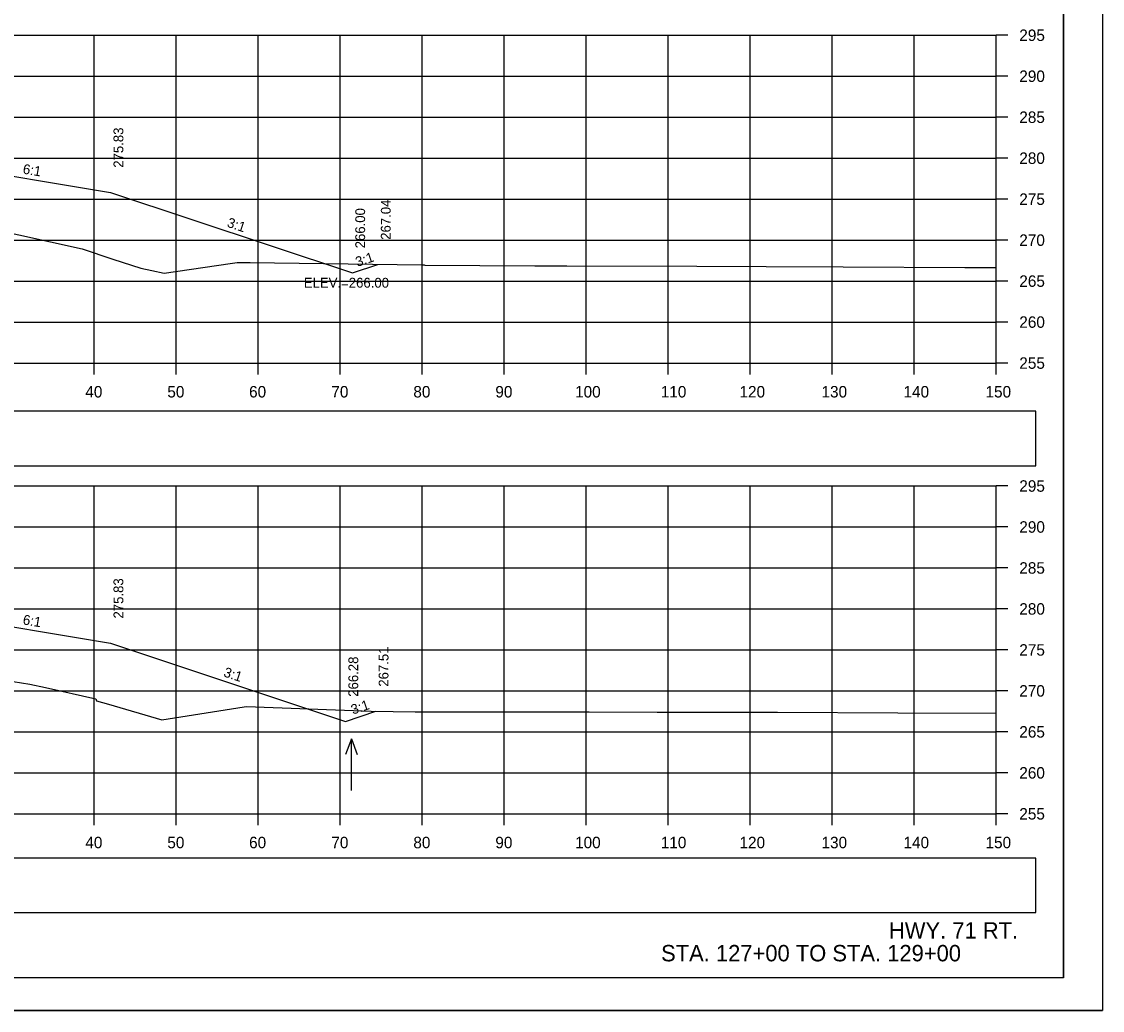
# Model space of a CAD drawing. Extents: x 285 to 4233, y -659 to 3710.
# Drawn here: x 2590.6 to 2722.4, y 1469.5 to 1590.2 of the extents above; entities that cross this region are included whole.
import ezdxf

# ---------------------------------------------------------------- set-up
doc = ezdxf.new("R2010")
doc.units = 0
for name, color, linetype in [('R_Axis', 7, 'Continuous'), ('R_Axis Annot', 7, 'Continuous'), ('R_Border', 7, 'Continuous'), ('R_Draft', 7, 'Continuous'), ('R_Exist Surface', 7, 'Continuous'), ('R_Fin Surface', 7, 'Continuous'), ('R_Grid', 7, 'Continuous'), ('R_No Plot', 7, 'Continuous'), ('R_Water Annot', 7, 'Continuous'), ('R_Xsect Elev', 7, 'Continuous'), ('R_Xsect Slope', 7, 'Continuous')]:
    doc.layers.add(name, color=color, linetype=linetype)

msp = doc.modelspace()

# ---------------------------------------------------------------- linework, layer by layer
at = {"layer": 'R_Axis'}
for p, q in [((2709.5, 1548.52), (2709.5, 1588.52)), ((2710.9, 1588.52), (2709.5, 1588.52)), ((2710.9, 1583.52), (2709.5, 1583.52)), ((2710.9, 1578.52), (2709.5, 1578.52)), ((2710.9, 1573.52), (2709.5, 1573.52)), ((2710.9, 1568.52), (2709.5, 1568.52)), ((2710.9, 1563.52), (2709.5, 1563.52)), ((2710.9, 1558.52), (2709.5, 1558.52)), ((2710.9, 1553.52), (2709.5, 1553.52)), ((2409.5, 1548.52), (2709.5, 1548.52)), ((2599.5, 1547.12), (2599.5, 1548.52)), ((2609.5, 1547.12), (2609.5, 1548.52)), ((2619.5, 1547.12), (2619.5, 1548.52)), ((2629.5, 1547.12), (2629.5, 1548.52)), ((2639.5, 1547.12), (2639.5, 1548.52)), ((2649.5, 1547.12), (2649.5, 1548.52)), ((2659.5, 1547.12), (2659.5, 1548.52)), ((2669.5, 1547.12), (2669.5, 1548.52)), ((2679.5, 1547.12), (2679.5, 1548.52)), ((2689.5, 1547.12), (2689.5, 1548.52)), ((2699.5, 1547.12), (2699.5, 1548.52)), ((2709.5, 1547.12), (2709.5, 1548.52)), ((2710.9, 1548.52), (2709.5, 1548.52)), ((2709.5, 1493.52), (2709.5, 1533.52)), ((2710.9, 1533.52), (2709.5, 1533.52)), ((2710.9, 1528.52), (2709.5, 1528.52)), ((2710.9, 1523.52), (2709.5, 1523.52)), ((2710.9, 1518.52), (2709.5, 1518.52)), ((2710.9, 1513.52), (2709.5, 1513.52)), ((2710.9, 1508.52), (2709.5, 1508.52)), ((2710.9, 1503.52), (2709.5, 1503.52)), ((2710.9, 1498.52), (2709.5, 1498.52)), ((2409.5, 1493.52), (2709.5, 1493.52)), ((2599.5, 1492.12), (2599.5, 1493.52)), ((2609.5, 1492.12), (2609.5, 1493.52)), ((2619.5, 1492.12), (2619.5, 1493.52)), ((2629.5, 1492.12), (2629.5, 1493.52)), ((2639.5, 1492.12), (2639.5, 1493.52)), ((2649.5, 1492.12), (2649.5, 1493.52)), ((2659.5, 1492.12), (2659.5, 1493.52)), ((2669.5, 1492.12), (2669.5, 1493.52)), ((2679.5, 1492.12), (2679.5, 1493.52)), ((2689.5, 1492.12), (2689.5, 1493.52)), ((2699.5, 1492.12), (2699.5, 1493.52)), ((2709.5, 1492.12), (2709.5, 1493.52)), ((2710.9, 1493.52), (2709.5, 1493.52))]:
    msp.add_line(p, q, dxfattribs=at)
at = {"layer": 'R_Axis Annot'}
for points in [[(2573.96, 1536), (2714.32, 1536), (2714.32, 1542.65), (2573.96, 1542.65)], [(2573.96, 1481.48), (2714.32, 1481.48), (2714.32, 1488.13), (2573.96, 1488.13)]]:
    msp.add_lwpolyline(points, close=True, dxfattribs=at)
at = {"layer": 'R_Border'}
for q in [(2717.68, 1678.98), (2401.5, 1473.52)]:
    msp.add_line((2717.68, 1473.52), q, dxfattribs=at)
at = {"layer": 'R_Exist Surface'}
for points in [[(2586.39, 1565.01), (2598.04, 1562.47), (2601.78, 1561.2), (2605.19, 1560.08), (2606.54, 1559.81), (2608.03, 1559.49), (2616.06, 1560.67), (2616.93, 1560.8), (2618.52, 1560.77), (2639.41, 1560.49), (2639.72, 1560.49), (2639.8, 1560.48), (2653.23, 1560.4), (2657.14, 1560.38), (2673, 1560.36), (2681.45, 1560.31), (2690.84, 1560.26), (2705.68, 1560.2), (2709.5, 1560.17)], [(2584.51, 1510.46), (2591.64, 1509.34), (2593.54, 1508.95), (2599.71, 1507.57), (2599.79, 1507.3), (2601.24, 1506.89), (2607.76, 1504.99), (2617.8, 1506.57), (2618.05, 1506.61), (2633.25, 1506.03), (2638.62, 1505.98), (2659.86, 1505.96), (2668.14, 1505.93), (2682.8, 1505.91), (2697.51, 1505.86), (2709.5, 1505.79)]]:
    msp.add_lwpolyline(points, dxfattribs=at)
at = {"layer": 'R_Fin Surface'}
for points in [[(2469.74, 1567.44), (2488.07, 1561.33), (2504.5, 1566.81), (2529.5, 1573.06), (2534.5, 1573.26), (2547.5, 1573.52), (2571.5, 1573.04), (2573.5, 1573), (2581.5, 1572.68), (2601.5, 1569.35), (2630.98, 1559.52), (2634.1, 1560.56)], [(2476.99, 1512.27), (2488.89, 1508.3), (2491.5, 1509.17), (2517.5, 1517.84), (2521.5, 1518), (2547.5, 1518.52), (2571.5, 1518.04), (2573.5, 1518), (2581.5, 1517.68), (2601.5, 1514.35), (2630.14, 1504.8), (2633.83, 1506.03)]]:
    msp.add_lwpolyline(points, dxfattribs=at)
at = {"layer": 'R_Grid'}
for p, q in [((2409.5, 1588.52), (2709.5, 1588.52)), ((2599.5, 1548.52), (2599.5, 1588.52)), ((2609.5, 1548.52), (2609.5, 1588.52)), ((2619.5, 1548.52), (2619.5, 1588.52)), ((2629.5, 1548.52), (2629.5, 1588.52)), ((2639.5, 1548.52), (2639.5, 1588.52)), ((2649.5, 1548.52), (2649.5, 1588.52)), ((2659.5, 1548.52), (2659.5, 1588.52)), ((2669.5, 1548.52), (2669.5, 1588.52)), ((2679.5, 1548.52), (2679.5, 1588.52)), ((2689.5, 1548.52), (2689.5, 1588.52)), ((2699.5, 1548.52), (2699.5, 1588.52)), ((2709.5, 1548.52), (2709.5, 1588.52)), ((2409.5, 1583.52), (2709.5, 1583.52)), ((2409.5, 1578.52), (2709.5, 1578.52)), ((2409.5, 1573.52), (2709.5, 1573.52)), ((2409.5, 1568.52), (2709.5, 1568.52)), ((2409.5, 1563.52), (2709.5, 1563.52)), ((2409.5, 1558.52), (2709.5, 1558.52)), ((2409.5, 1553.52), (2709.5, 1553.52)), ((2409.5, 1548.52), (2709.5, 1548.52)), ((2409.5, 1533.52), (2709.5, 1533.52)), ((2599.5, 1493.52), (2599.5, 1533.52)), ((2609.5, 1493.52), (2609.5, 1533.52)), ((2619.5, 1493.52), (2619.5, 1533.52)), ((2629.5, 1493.52), (2629.5, 1533.52)), ((2639.5, 1493.52), (2639.5, 1533.52)), ((2649.5, 1493.52), (2649.5, 1533.52)), ((2659.5, 1493.52), (2659.5, 1533.52)), ((2669.5, 1493.52), (2669.5, 1533.52)), ((2679.5, 1493.52), (2679.5, 1533.52)), ((2689.5, 1493.52), (2689.5, 1533.52)), ((2699.5, 1493.52), (2699.5, 1533.52)), ((2709.5, 1493.52), (2709.5, 1533.52)), ((2409.5, 1528.52), (2709.5, 1528.52)), ((2409.5, 1523.52), (2709.5, 1523.52)), ((2409.5, 1518.52), (2709.5, 1518.52)), ((2409.5, 1513.52), (2709.5, 1513.52)), ((2409.5, 1508.52), (2709.5, 1508.52)), ((2409.5, 1503.52), (2709.5, 1503.52)), ((2409.5, 1498.52), (2709.5, 1498.52)), ((2409.5, 1493.52), (2709.5, 1493.52))]:
    msp.add_line(p, q, dxfattribs=at)
at = {"layer": 'R_No Plot'}
msp.add_line((2389.1, 1469.54), (2722.43, 1469.54), dxfattribs=at)
for points in [[(2389.09, 1682.87), (2722.43, 1682.87), (2722.43, 1469.54), (2389.09, 1469.54)], [(2635.42, 1678.98), (2655.04, 1678.98), (2655.04, 1669.1), (2671.15, 1669.1), (2694.35, 1669.1), (2694.47, 1640.94), (2717.68, 1640.94), (2717.68, 1473.52), (2401.5, 1473.52), (2401.5, 1678.98)]]:
    msp.add_lwpolyline(points, close=True, dxfattribs=at)
at = {"layer": 'R_Water Annot'}
for p, q in [((2630.85, 1502.67), (2630.15, 1500.74)), ((2630.85, 1496.38), (2630.85, 1502.67)), ((2630.85, 1502.67), (2631.55, 1500.74))]:
    msp.add_line(p, q, dxfattribs=at)

# ---------------------------------------------------------------- texts
at = {"layer": 'R_Axis Annot'}
for s, p in [('295', (2712.3, 1587.82)), ('290', (2712.3, 1582.82)), ('285', (2712.3, 1577.82)), ('280', (2712.3, 1572.82)), ('275', (2712.3, 1567.82)), ('270', (2712.3, 1562.82)), ('265', (2712.3, 1557.82)), ('260', (2712.3, 1552.82)), ('255', (2712.3, 1547.82)), ('40', (2598.41, 1544.32)), ('50', (2608.41, 1544.32)), ('60', (2618.38, 1544.32)), ('70', (2628.41, 1544.32)), ('80', (2638.41, 1544.32)), ('90', (2648.41, 1544.32)), ('100', (2658.13, 1544.32)), ('110', (2668.58, 1544.32)), ('120', (2678.18, 1544.32)), ('130', (2688.18, 1544.32)), ('140', (2698.18, 1544.32)), ('150', (2708.18, 1544.32)), ('295', (2712.3, 1532.82)), ('290', (2712.3, 1527.82)), ('285', (2712.3, 1522.82)), ('280', (2712.3, 1517.82)), ('275', (2712.3, 1512.82)), ('270', (2712.3, 1507.82)), ('265', (2712.3, 1502.82)), ('260', (2712.3, 1497.82)), ('255', (2712.3, 1492.82)), ('40', (2598.41, 1489.32)), ('50', (2608.41, 1489.32)), ('60', (2618.38, 1489.32)), ('70', (2628.41, 1489.32)), ('80', (2638.41, 1489.32)), ('90', (2648.41, 1489.32)), ('100', (2658.13, 1489.32)), ('110', (2668.58, 1489.32)), ('120', (2678.18, 1489.32)), ('130', (2688.18, 1489.32)), ('140', (2698.18, 1489.32)), ('150', (2708.18, 1489.32))]:
    msp.add_text(s, height=1.4, dxfattribs=at).set_placement(p)
at = {"layer": 'R_Draft'}
for s, p in [('HWY. 71 RT. ', (2696.41, 1478.3)), ('STA. 127+00 TO STA. 129+00', (2668.62, 1475.52))]:
    msp.add_text(s, height=2, dxfattribs=at).set_placement(p)
at = {"layer": 'R_Xsect Elev'}
for s, p in [('275.83', (2603.05, 1572.35)), ('267.04', (2635.65, 1563.56)), ('266.00', (2632.53, 1562.52)), ('275.83', (2603.05, 1517.35)), ('267.51', (2635.38, 1509.03)), ('266.28', (2631.69, 1507.8))]:
    msp.add_text(s, height=1.2, rotation=90, dxfattribs=at).set_placement(p)
msp.add_text('ELEV.=266.00', height=1.2, dxfattribs=at).set_placement((2625.05, 1557.72))
at = {"layer": 'R_Xsect Slope'}
for s, rotation, p in [('6:1', 350.5377, (2590.73, 1571.65)), ('3:1', 341.5651, (2615.61, 1565.17)), ('3:1', 18.4349, (2631.59, 1560.25)), ('6:1', 350.5377, (2590.73, 1516.65)), ('3:1', 341.5651, (2615.19, 1510.31)), ('3:1', 18.4349, (2631.04, 1505.62))]:
    msp.add_text(s, height=1.2, rotation=rotation, dxfattribs=at).set_placement(p)

doc.saveas('drawing.dxf')
